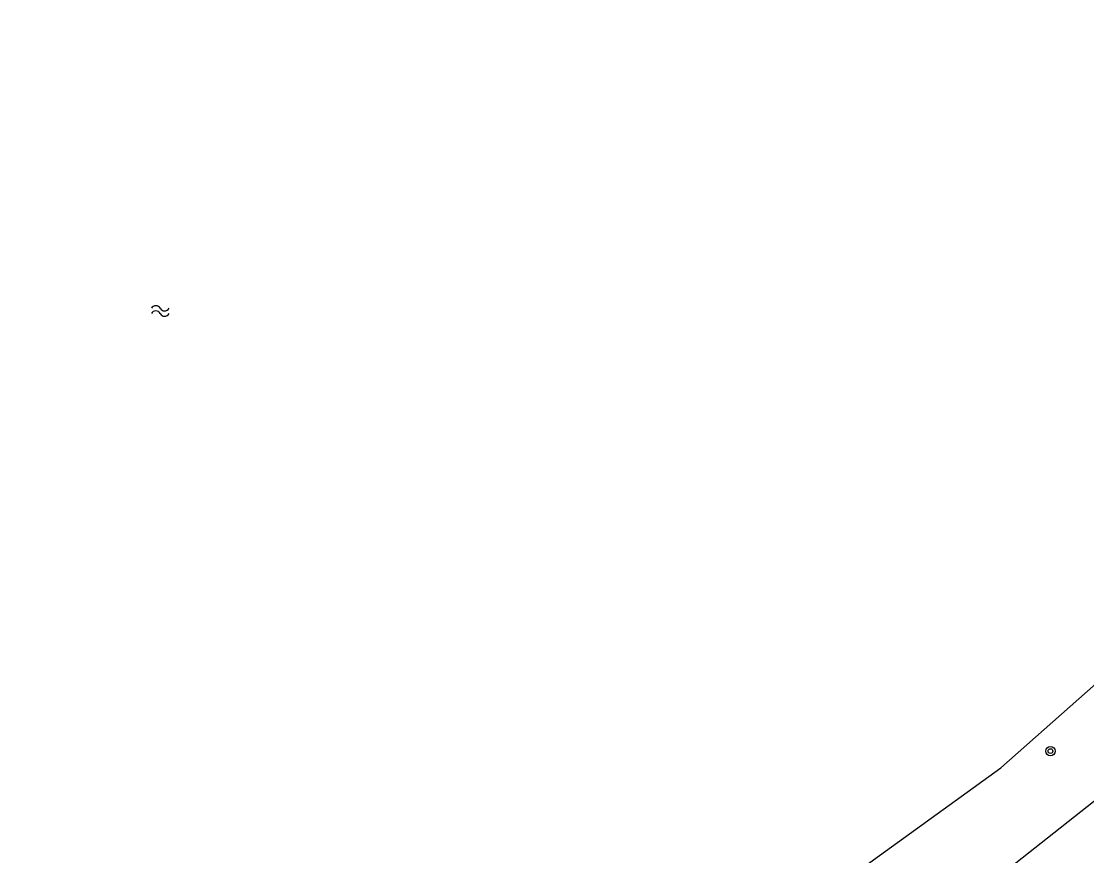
# Model space of a CAD drawing. Extents: x 136000 to 138005, y 398500 to 400500.
# Drawn here: x 137280.4 to 137371.4, y 399263.7 to 399335 of the extents above; entities that cross this region are included whole.
import ezdxf

# ---------------------------------------------------------------- set-up
doc = ezdxf.new("R2010")
doc.units = 0
for name, color, linetype in [('gg-knt-BGT kruinlijn', 7, 'Continuous'), ('gg-kntw-bovenkant insteek waterloop', 7, 'Continuous'), ('gt-symb-boom', 7, 'Continuous'), ('gt-symb-watersymbool', 7, 'Continuous')]:
    doc.layers.add(name, color=color, linetype=linetype)

# ---------------------------------------------------------------- blocks, each defined once
blk = doc.blocks.new('gt0-BOOM')
at = {"layer": 'gt-symb-boom'}
for radius in [0.4, 0.2]:
    blk.add_circle((0, 0), radius, dxfattribs=at)
blk = doc.blocks.new('gt0-WA')
at = {"layer": 'gt-symb-watersymbool'}
for centre, start, end in [((-0.323, 0.022), 28.07249, 151.92751), ((0.427, 0.422), 208.07248, 331.92751), ((-0.323, -0.428), 28.07249, 151.92751), ((0.427, -0.028), 208.07248, 331.92751)]:
    blk.add_arc(centre, 0.425, start, end, dxfattribs=at)

msp = doc.modelspace()

# ---------------------------------------------------------------- linework, layer by layer
at = {"layer": 'gg-knt-BGT kruinlijn'}
msp.add_lwpolyline([(137411.383, 399299.48), (137338.259, 399241.7), (137299.497, 399210.577), (137290.647, 399205.289), (137279.27, 399201.805), (137263.329, 399199.559), (137255.3, 399196.578)], dxfattribs=at)
at = {"layer": 'gg-kntw-bovenkant insteek waterloop'}
msp.add_lwpolyline([(137346.945, 399258.874), (137364.065, 399271.258), (137382.82, 399287.836), (137396.646, 399300.812), (137397.268, 399307.333), (137396.315, 399314.469), (137391.622, 399325.431), (137379.723, 399347.806), (137365.104, 399376.341), (137353.008, 399398.855), (137344.227, 399409.081), (137335.413, 399414.749), (137330.391, 399416.832), (137324.12, 399415.19), (137310.253, 399409.743), (137296.554, 399404.06), (137288.703, 399402.221), (137274.925, 399396.217)], dxfattribs=at)

# ---------------------------------------------------------------- block references
at = {"layer": 'gt-symb-boom'}
msp.add_blockref('gt0-BOOM', (137368.306, 399272.669), dxfattribs=at)
at = {"layer": 'gt-symb-watersymbool'}
msp.add_blockref('gt0-WA', (137292.256, 399310.265), dxfattribs=at)

doc.saveas('drawing.dxf')
